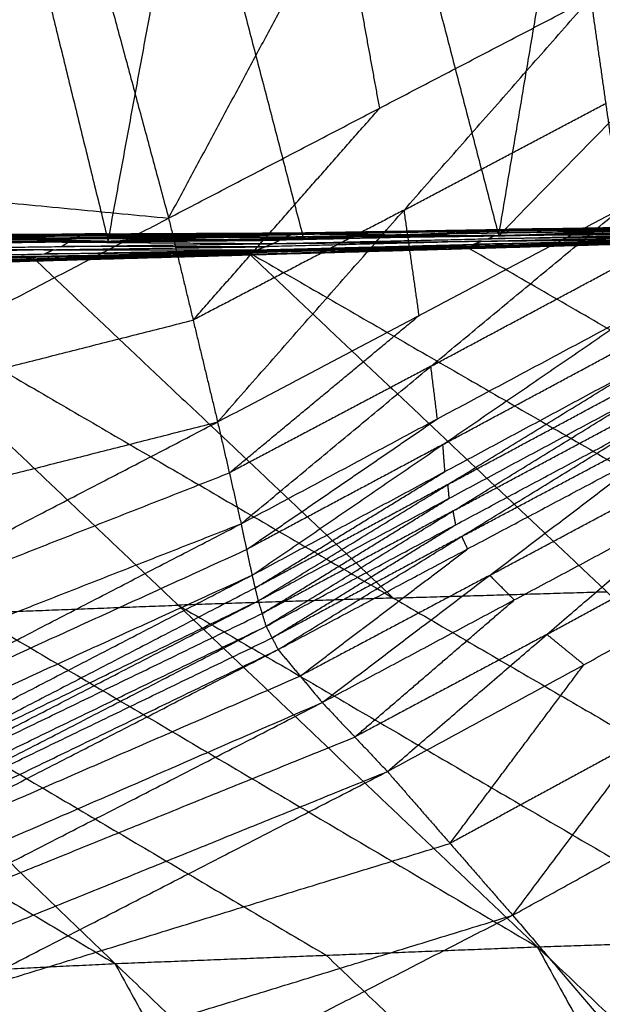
# Model space of a CAD drawing. Header units: millimetres. Extents: x -106 to 110, y -96 to 120.
# Tile 973 of 1020: x 93.44 to 94.96, y 57.9 to 60.47. Entities that reach past the tile are written whole.
import ezdxf

# ---------------------------------------------------------------- set-up
doc = ezdxf.new("R2010")
doc.units = ezdxf.units.MM
doc.header["$MEASUREMENT"] = 0
doc.layers.add('Default', color=7, linetype='Continuous', true_color=0x000000)

msp = doc.modelspace()

# ---------------------------------------------------------------- linework, layer by layer
at = {"layer": 'Default'}
for points in [[(94.6895, 59.9084, 12.0401), (94.8834, 61.0587, 11.523), (95.0773, 62.209, 11.0059)], [(93.1049, 62.1947, 9.9944), (93.3873, 61.0447, 10.7475), (93.6698, 59.8947, 11.5006)], [(93.6698, 59.8947, 11.5006), (93.8817, 61.0452, 10.997), (94.0936, 62.1957, 10.4934)], [(94.0936, 62.1957, 10.4934), (94.3916, 61.052, 11.2668), (94.6895, 59.9084, 12.0401)], [(93.8276, 59.9545, 13.6979), (94.2783, 60.7937, 13.7469), (94.729, 61.6329, 13.7958)], [(94.6895, 59.9084, 12.0401), (95.3004, 60.5336, 11.9797), (95.9112, 61.1589, 11.9192)], [(93.8817, 61.0452, 10.997), (94.0307, 60.4733, 11.3837), (94.1797, 59.9015, 11.7703)], [(91.8896, 60.14, 13.1176), (92.7156, 60.5776, 13.4341), (93.5417, 61.0152, 13.7507)], [(93.5417, 61.0152, 13.7507), (93.6846, 60.4848, 13.7243), (93.8276, 59.9545, 13.6979)], [(94.3787, 60.2417, 13.7602), (94.3285, 60.5177, 13.7536), (94.2783, 60.7937, 13.7469)], [(93.8276, 59.9545, 13.6979), (94.3787, 60.2417, 13.7602), (94.9297, 60.529, 13.8225)], [(93.9555, 59.4224, 13.6704), (94.4426, 59.9757, 13.7465), (94.9297, 60.529, 13.8225)], [(94.9297, 60.529, 13.8225), (94.9688, 60.2539, 13.8309), (95.0079, 59.9788, 13.8392)], [(94.4426, 59.9757, 13.7465), (94.7057, 60.1148, 13.7887), (94.9688, 60.2539, 13.8309)], [(93.8916, 59.6884, 13.6842), (94.1351, 59.9651, 13.7222), (94.3787, 60.2417, 13.7602)], [(91.8896, 60.14, 13.1176), (92.8586, 60.0472, 13.4078), (93.8276, 59.9545, 13.6979)], [(94.4426, 59.9757, 13.7465), (94.1671, 59.8321, 13.7153), (93.8916, 59.6884, 13.6842)], [(93.9555, 59.4224, 13.6704), (94.4817, 59.7006, 13.7548), (95.0079, 59.9788, 13.8392)], [(94.0168, 59.1566, 13.6581), (94.5123, 59.5677, 13.7486), (95.0079, 59.9788, 13.8392)], [(94.4817, 59.7006, 13.7548), (94.4621, 59.8382, 13.7506), (94.4426, 59.9757, 13.7465)], [(91.7242, 58.8565, 12.7566), (92.7759, 59.4055, 13.2273), (93.8276, 59.9545, 13.6979)], [(93.8276, 59.9545, 13.6979), (93.8916, 59.6884, 13.6842), (93.9555, 59.4224, 13.6704)], [(93.0584, 59.9107, 11.1532), (93.6085, 59.9134, 11.4463), (94.1587, 59.9162, 11.7394)], [(93.6172, 59.9126, 11.4601), (93.3421, 59.9113, 11.3136), (93.0671, 59.9099, 11.167)], [(93.0757, 59.9091, 11.1808), (93.6172, 59.9126, 11.4601), (94.1587, 59.9162, 11.7394)], [(93.0757, 59.9091, 11.1808), (93.6256, 59.9114, 11.4711), (94.1755, 59.9136, 11.7614)], [(93.6085, 59.9134, 11.4463), (93.6129, 59.913, 11.4532), (93.6172, 59.9126, 11.4601)], [(94.1464, 59.911, 11.7282), (93.8775, 59.9122, 11.5873), (93.6085, 59.9134, 11.4463)], [(93.6172, 59.9126, 11.4601), (93.8921, 59.9138, 11.6053), (94.1671, 59.9149, 11.7504)], [(94.1671, 59.9149, 11.7504), (93.8964, 59.9131, 11.6108), (93.6256, 59.9114, 11.4711)], [(93.6698, 59.8947, 11.5006), (93.9227, 59.9042, 11.631), (94.1755, 59.9136, 11.7614)], [(94.1003, 59.888, 11.697), (94.6623, 59.9007, 12), (95.2244, 59.9134, 12.303)], [(94.1342, 59.9058, 11.717), (94.694, 59.9165, 12.0187), (95.2538, 59.9273, 12.3204)], [(94.1342, 59.9058, 11.717), (94.1464, 59.911, 11.7282), (94.1587, 59.9162, 11.7394)], [(94.1342, 59.9058, 11.717), (94.6793, 59.9096, 12.01), (95.2244, 59.9134, 12.303)], [(94.7062, 59.9217, 12.0299), (94.4263, 59.9164, 11.8791), (94.1464, 59.911, 11.7282)], [(94.1587, 59.9162, 11.7394), (94.7171, 59.9256, 12.0397), (95.2755, 59.935, 12.3399)], [(94.1587, 59.9162, 11.7394), (94.7062, 59.9217, 12.0299), (95.2538, 59.9273, 12.3204)], [(94.1587, 59.9162, 11.7394), (94.1671, 59.9149, 11.7504), (94.1755, 59.9136, 11.7614)], [(94.7255, 59.9243, 12.0507), (94.4463, 59.9196, 11.9005), (94.1671, 59.9149, 11.7504)], [(94.1755, 59.9136, 11.7614), (94.7255, 59.9243, 12.0507), (95.2755, 59.935, 12.3399)], [(94.1755, 59.9136, 11.7614), (94.7333, 59.9228, 12.0601), (95.2911, 59.932, 12.3589)], [(94.1755, 59.9136, 11.7614), (94.4325, 59.911, 11.9007), (94.6895, 59.9084, 12.0401)], [(94.4325, 59.911, 11.9007), (94.5829, 59.9169, 11.9804), (94.7333, 59.9228, 12.0601)], [(94.9903, 59.9202, 12.1995), (94.7114, 59.9156, 12.0501), (94.4325, 59.911, 11.9007)], [(94.6793, 59.9096, 12.01), (94.9592, 59.915, 12.1608), (95.2391, 59.9204, 12.3117)], [(94.6895, 59.9084, 12.0401), (94.9903, 59.9202, 12.1995), (95.2911, 59.932, 12.3589)], [(94.6895, 59.9084, 12.0401), (95.2072, 59.9191, 12.3184), (95.7248, 59.9298, 12.5967)], [(94.694, 59.9165, 12.0187), (94.7001, 59.9191, 12.0243), (94.7062, 59.9217, 12.0299)], [(95.2391, 59.9204, 12.3117), (94.9666, 59.9184, 12.1652), (94.694, 59.9165, 12.0187)], [(94.7062, 59.9217, 12.0299), (94.9855, 59.9264, 12.1801), (95.2647, 59.9311, 12.3302)], [(95.2647, 59.9311, 12.3302), (94.9909, 59.9284, 12.1849), (94.7171, 59.9256, 12.0397)], [(94.7171, 59.9256, 12.0397), (94.7213, 59.925, 12.0452), (94.7255, 59.9243, 12.0507)], [(94.7255, 59.9243, 12.0507), (95.0044, 59.9289, 12.2), (95.2833, 59.9335, 12.3494)], [(95.2833, 59.9335, 12.3494), (95.0083, 59.9282, 12.2048), (94.7333, 59.9228, 12.0601)], [(92.6509, 59.8979, 10.9752), (93.1604, 59.8963, 11.2379), (93.6698, 59.8947, 11.5006)], [(92.9948, 59.8728, 11.1035), (93.5476, 59.8804, 11.4003), (94.1003, 59.888, 11.697)], [(93.5662, 59.8921, 11.4117), (93.2898, 59.8883, 11.2633), (93.0134, 59.8845, 11.1149)], [(93.0321, 59.8962, 11.1264), (93.5831, 59.901, 11.4217), (94.1342, 59.9058, 11.717)], [(93.0321, 59.8962, 11.1264), (93.5662, 59.8921, 11.4117), (94.1003, 59.888, 11.697)], [(93.5963, 59.9082, 11.4351), (93.3208, 59.9058, 11.2874), (93.0453, 59.9035, 11.1398)], [(93.0584, 59.9107, 11.1532), (93.5963, 59.9082, 11.4351), (94.1342, 59.9058, 11.717)], [(93.0757, 59.9091, 11.1808), (93.3727, 59.9019, 11.3407), (93.6698, 59.8947, 11.5006)], [(93.3727, 59.9019, 11.3407), (93.4992, 59.9066, 11.4059), (93.6256, 59.9114, 11.4711)], [(93.9227, 59.9042, 11.631), (93.6477, 59.903, 11.4858), (93.3727, 59.9019, 11.3407)], [(93.5476, 59.8804, 11.4003), (93.5569, 59.8863, 11.406), (93.5662, 59.8921, 11.4117)], [(93.5662, 59.8921, 11.4117), (93.8417, 59.8945, 11.5594), (94.1173, 59.8969, 11.707)], [(93.5831, 59.901, 11.4217), (93.5897, 59.9046, 11.4284), (93.5963, 59.9082, 11.4351)], [(94.1173, 59.8969, 11.707), (93.8502, 59.8989, 11.5644), (93.5831, 59.901, 11.4217)], [(93.5963, 59.9082, 11.4351), (93.8714, 59.9096, 11.5817), (94.1464, 59.911, 11.7282)], [(93.6698, 59.8947, 11.5006), (94.1797, 59.9015, 11.7703), (94.6895, 59.9084, 12.0401)], [(94.1797, 59.9015, 11.7703), (94.0512, 59.9028, 11.7006), (93.9227, 59.9042, 11.631)], [(93.9481, 59.8561, 11.6297), (94.5544, 59.8784, 11.9585), (95.1607, 59.9007, 12.2874)], [(93.9481, 59.8561, 11.6297), (94.5207, 59.8727, 11.9371), (95.0933, 59.8892, 12.2445)], [(94.0078, 59.8596, 11.6509), (94.5761, 59.8755, 11.9571), (95.1444, 59.8914, 12.2632)], [(94.0078, 59.8596, 11.6509), (94.5505, 59.8744, 11.9477), (95.0933, 59.8892, 12.2445)], [(94.0299, 59.8691, 11.6813), (94.5953, 59.8849, 11.9844), (95.1607, 59.9007, 12.2874)], [(94.0584, 59.8716, 11.6732), (94.6232, 59.8861, 11.9779), (95.1881, 59.9006, 12.2825)], [(94.0584, 59.8716, 11.6732), (94.6014, 59.8815, 11.9682), (95.1444, 59.8914, 12.2632)], [(94.0584, 59.8716, 11.6732), (94.0794, 59.8798, 11.6851), (94.1003, 59.888, 11.697)], [(94.6442, 59.8943, 11.9897), (94.3618, 59.8871, 11.8374), (94.0794, 59.8798, 11.6851)], [(94.1003, 59.888, 11.697), (94.1173, 59.8969, 11.707), (94.1342, 59.9058, 11.717)], [(94.1003, 59.888, 11.697), (94.6442, 59.8943, 11.9897), (95.1881, 59.9006, 12.2825)], [(94.6793, 59.9096, 12.01), (94.3983, 59.9032, 11.8585), (94.1173, 59.8969, 11.707)], [(94.4325, 59.911, 11.9007), (94.3061, 59.9063, 11.8355), (94.1797, 59.9015, 11.7703)], [(94.5505, 59.8744, 11.9477), (94.8347, 59.8823, 12.1008), (95.1189, 59.8903, 12.2539)], [(94.5544, 59.8784, 11.9585), (94.8407, 59.8867, 12.1123), (95.127, 59.895, 12.266)], [(95.1189, 59.8903, 12.2539), (94.8475, 59.8829, 12.1055), (94.5761, 59.8755, 11.9571)], [(94.6014, 59.8815, 11.9682), (94.8838, 59.8888, 12.1205), (95.1662, 59.896, 12.2728)], [(95.1662, 59.896, 12.2728), (94.8947, 59.8911, 12.1253), (94.6232, 59.8861, 11.9779)], [(94.6232, 59.8861, 11.9779), (94.6337, 59.8902, 11.9838), (94.6442, 59.8943, 11.9897)], [(94.6442, 59.8943, 11.9897), (94.9252, 59.9007, 12.1412), (95.2062, 59.907, 12.2927)], [(94.6623, 59.9007, 12), (94.6708, 59.9052, 12.005), (94.6793, 59.9096, 12.01)], [(95.2062, 59.907, 12.2927), (94.9343, 59.9039, 12.1463), (94.6623, 59.9007, 12)], [(92.8253, 59.8243, 11.0332), (93.4276, 59.8467, 11.3573), (94.0299, 59.8691, 11.6813)], [(92.915, 59.836, 11.0933), (93.4724, 59.8526, 11.3873), (94.0299, 59.8691, 11.6813)], [(92.9485, 59.8503, 11.0773), (93.5034, 59.861, 11.3752), (94.0584, 59.8716, 11.6732)], [(93.5266, 59.8722, 11.3884), (93.2491, 59.8669, 11.2394), (92.9716, 59.8616, 11.0904)], [(92.9948, 59.8728, 11.1035), (93.5266, 59.8722, 11.3884), (94.0584, 59.8716, 11.6732)], [(93.4276, 59.8467, 11.3573), (93.7083, 59.8546, 11.5064), (93.989, 59.8626, 11.6555)], [(93.4781, 59.8549, 11.3641), (93.7556, 59.8603, 11.5131), (94.0331, 59.8656, 11.6621)], [(93.5034, 59.861, 11.3752), (93.515, 59.8666, 11.3818), (93.5266, 59.8722, 11.3884)], [(94.0331, 59.8656, 11.6621), (93.7683, 59.8633, 11.5187), (93.5034, 59.861, 11.3752)], [(93.5266, 59.8722, 11.3884), (93.803, 59.876, 11.5367), (94.0794, 59.8798, 11.6851)], [(94.0794, 59.8798, 11.6851), (93.8135, 59.8801, 11.5427), (93.5476, 59.8804, 11.4003)], [(93.9481, 59.8561, 11.6297), (93.989, 59.8626, 11.6555), (94.0299, 59.8691, 11.6813)], [(94.5505, 59.8744, 11.9477), (94.2643, 59.8661, 11.794), (93.978, 59.8578, 11.6403)], [(93.989, 59.8626, 11.6555), (94.2921, 59.8737, 11.8199), (94.5953, 59.8849, 11.9844)], [(94.5544, 59.8784, 11.9585), (94.2717, 59.8705, 11.807), (93.989, 59.8626, 11.6555)], [(94.0078, 59.8596, 11.6509), (94.0331, 59.8656, 11.6621), (94.0584, 59.8716, 11.6732)], [(94.0299, 59.8691, 11.6813), (94.9718, 58.9794, 10.7989), (95.9136, 58.0898, 9.9164)], [(94.0299, 59.8691, 11.6813), (95.5412, 58.997, 11.1045), (97.0526, 58.1249, 10.5278)], [(94.6014, 59.8815, 11.9682), (94.3173, 59.8736, 11.8151), (94.0331, 59.8656, 11.6621)], [(94.5207, 59.8727, 11.9371), (94.5376, 59.8755, 11.9478), (94.5544, 59.8784, 11.9585)], [(94.5207, 59.8727, 11.9371), (94.5356, 59.8735, 11.9424), (94.5505, 59.8744, 11.9477)], [(94.5761, 59.8755, 11.9571), (94.5888, 59.8785, 11.9626), (94.6014, 59.8815, 11.9682)], [(96.1066, 59.0128, 11.4076), (95.351, 59.4488, 11.696), (94.5953, 59.8849, 11.9844)], [(92.8253, 59.8243, 11.0332), (93.3867, 59.8402, 11.3314), (93.9481, 59.8561, 11.6297)], [(92.8701, 59.8302, 11.0632), (93.1713, 59.8414, 11.2253), (93.4724, 59.8526, 11.3873)], [(92.8921, 59.8325, 11.0539), (93.45, 59.8461, 11.3524), (94.0078, 59.8596, 11.6509)], [(92.8921, 59.8325, 11.0539), (93.4201, 59.8443, 11.3418), (93.9481, 59.8561, 11.6297)], [(92.915, 59.836, 11.0933), (93.8526, 58.9442, 10.2116), (94.7902, 58.0523, 9.3298)], [(92.915, 59.836, 11.0933), (94.4143, 58.9629, 10.5049), (95.9136, 58.0898, 9.9164)], [(93.4781, 59.8549, 11.3641), (93.1992, 59.8482, 11.2148), (92.9203, 59.8414, 11.0656)], [(92.9485, 59.8503, 11.0773), (93.4781, 59.8549, 11.3641), (94.0078, 59.8596, 11.6509)], [(93.4201, 59.8443, 11.3418), (93.6991, 59.8511, 11.491), (93.978, 59.8578, 11.6403)], [(93.978, 59.8578, 11.6403), (93.714, 59.8519, 11.4963), (93.45, 59.8461, 11.3524)], [(93.45, 59.8461, 11.3524), (93.4641, 59.8505, 11.3582), (93.4781, 59.8549, 11.3641)], [(93.4724, 59.8526, 11.3873), (93.9434, 59.4077, 10.9461), (94.4143, 58.9629, 10.5049)], [(93.9481, 59.8561, 11.6297), (93.978, 59.8578, 11.6403), (94.0078, 59.8596, 11.6509)], [(94.5123, 59.5677, 13.7486), (94.7686, 59.7047, 13.797), (95.0249, 59.8418, 13.8453)], [(91.8348, 59.7949, 10.5339), (92.7612, 58.9018, 9.6536), (93.6876, 58.0087, 8.7733)], [(91.8348, 59.7949, 10.5339), (93.3125, 58.9236, 9.9319), (94.7902, 58.0523, 9.3298)], [(90.7847, 59.7383, 10.0007), (92.2361, 58.8735, 9.387), (93.6876, 58.0087, 8.7733)], [(92.7759, 59.4055, 13.2273), (93.3337, 59.547, 13.4557), (93.8916, 59.6884, 13.6842)], [(93.9861, 59.2895, 13.6643), (94.2339, 59.4951, 13.7095), (94.4817, 59.7006, 13.7548)], [(94.0168, 59.1566, 13.6581), (94.5294, 59.4307, 13.7547), (95.042, 59.7047, 13.8514)], [(94.0455, 59.0224, 13.6593), (94.5438, 59.3636, 13.7553), (95.042, 59.7047, 13.8514)], [(94.5438, 59.3636, 13.7553), (94.7956, 59.4988, 13.8091), (95.0473, 59.6341, 13.8629)], [(94.5123, 59.5677, 13.7486), (94.2492, 59.4286, 13.7065), (93.9861, 59.2895, 13.6643)], [(94.0455, 59.0224, 13.6593), (94.5491, 59.2929, 13.7668), (95.0527, 59.5634, 13.8743)], [(94.0614, 58.9553, 13.6621), (94.557, 59.2594, 13.7682), (95.0527, 59.5634, 13.8743)], [(94.5294, 59.4307, 13.7547), (94.5209, 59.4992, 13.7517), (94.5123, 59.5677, 13.7486)], [(94.557, 59.2594, 13.7682), (94.8065, 59.3934, 13.8251), (95.0559, 59.5273, 13.8819)], [(94.0614, 58.9553, 13.6621), (94.5603, 59.2233, 13.7758), (95.0592, 59.4912, 13.8895)], [(94.082, 58.8892, 13.6662), (94.5706, 59.1902, 13.7778), (95.0592, 59.4912, 13.8895)], [(94.5706, 59.1902, 13.7778), (94.8183, 59.3227, 13.8374), (95.0659, 59.4551, 13.8969)], [(94.0311, 59.0895, 13.6587), (94.2803, 59.2601, 13.7067), (94.5294, 59.4307, 13.7547)], [(91.6657, 58.2336, 12.584), (92.8106, 58.828, 13.1272), (93.9555, 59.4224, 13.6704)], [(91.7242, 58.8565, 12.7566), (92.8399, 59.1395, 13.2135), (93.9555, 59.4224, 13.6704)], [(93.9555, 59.4224, 13.6704), (93.9861, 59.2895, 13.6643), (94.0168, 59.1566, 13.6581)], [(94.082, 58.8892, 13.6662), (94.5773, 59.1541, 13.7852), (95.0727, 59.419, 13.9043)], [(94.1135, 58.8284, 13.67), (94.5931, 59.1237, 13.7872), (95.0727, 59.419, 13.9043)], [(94.5931, 59.1237, 13.7872), (94.8406, 59.2551, 13.8476), (95.088, 59.3865, 13.9081)], [(94.5438, 59.3636, 13.7553), (94.2875, 59.2266, 13.707), (94.0311, 59.0895, 13.6587)], [(94.1135, 58.8284, 13.67), (94.6084, 59.0912, 13.7909), (95.1033, 59.3541, 13.9119)], [(94.2287, 58.6902, 13.6781), (94.666, 59.0221, 13.795), (95.1033, 59.3541, 13.9119)], [(94.5491, 59.2929, 13.7668), (94.5464, 59.3283, 13.7611), (94.5438, 59.3636, 13.7553)], [(92.8106, 58.828, 13.1272), (93.3984, 59.0588, 13.3957), (93.9861, 59.2895, 13.6643)], [(94.0534, 58.9889, 13.6607), (94.3013, 59.1409, 13.7138), (94.5491, 59.2929, 13.7668)], [(94.666, 59.0221, 13.795), (94.9167, 59.156, 13.8519), (95.1674, 59.2899, 13.9089)], [(94.557, 59.2594, 13.7682), (94.3052, 59.1241, 13.7145), (94.0534, 58.9889, 13.6607)], [(94.5603, 59.2233, 13.7758), (94.5587, 59.2413, 13.772), (94.557, 59.2594, 13.7682)], [(94.0717, 58.9223, 13.6641), (94.316, 59.0728, 13.72), (94.5603, 59.2233, 13.7758)], [(94.2287, 58.6902, 13.6781), (94.7301, 58.9579, 13.792), (95.2316, 59.2257, 13.9059)], [(94.3989, 58.5099, 13.6896), (94.8152, 58.8678, 13.7978), (95.2316, 59.2257, 13.9059)], [(94.5706, 59.1902, 13.7778), (94.3211, 59.0562, 13.721), (94.0717, 58.9223, 13.6641)], [(94.5773, 59.1541, 13.7852), (94.574, 59.1722, 13.7815), (94.5706, 59.1902, 13.7778)], [(91.644, 57.9274, 12.5023), (92.8304, 58.542, 13.0802), (94.0168, 59.1566, 13.6581)], [(91.6657, 58.2336, 12.584), (92.8413, 58.6951, 13.1211), (94.0168, 59.1566, 13.6581)], [(94.0168, 59.1566, 13.6581), (94.0311, 59.0895, 13.6587), (94.0455, 59.0224, 13.6593)], [(94.0978, 58.8588, 13.6681), (94.3376, 59.0064, 13.7267), (94.5773, 59.1541, 13.7852)], [(94.8152, 58.8678, 13.7978), (95.0717, 59.0073, 13.8479), (95.3282, 59.1468, 13.898)], [(94.5931, 59.1237, 13.7872), (94.3454, 58.9912, 13.7276), (94.0978, 58.8588, 13.6681)], [(94.6084, 59.0912, 13.7909), (94.6008, 59.1074, 13.7891), (94.5931, 59.1237, 13.7872)], [(92.8304, 58.542, 13.0802), (93.4308, 58.8158, 13.3694), (94.0311, 59.0895, 13.6587)], [(94.1711, 58.7593, 13.6741), (94.3898, 58.9252, 13.7325), (94.6084, 59.0912, 13.7909)], [(89.963, 59.0692, 12.0172), (92.0598, 54.636, 12.0172), (94.1566, 50.2028, 12.0172)], [(94.3989, 58.5099, 13.6896), (94.9119, 58.7889, 13.7899), (95.4249, 59.0679, 13.8901)], [(94.7259, 58.1349, 13.7169), (95.0754, 58.6014, 13.8035), (95.4249, 59.0679, 13.8901)], [(91.6351, 57.7757, 12.4628), (92.8403, 58.3991, 13.0611), (94.0455, 59.0224, 13.6593)], [(91.644, 57.9274, 12.5023), (92.8447, 58.4749, 13.0808), (94.0455, 59.0224, 13.6593)], [(94.0455, 59.0224, 13.6593), (94.0534, 58.9889, 13.6607), (94.0614, 58.9553, 13.6621)], [(94.666, 59.0221, 13.795), (94.4186, 58.8907, 13.7345), (94.1711, 58.7593, 13.6741)], [(94.7301, 58.9579, 13.792), (94.6981, 58.99, 13.7935), (94.666, 59.0221, 13.795)], [(94.0534, 58.9889, 13.6607), (93.4508, 58.6772, 13.3616), (92.8482, 58.3655, 13.0625)], [(94.4143, 58.9629, 10.5049), (94.1335, 58.9535, 10.3582), (93.8526, 58.9442, 10.2116)], [(94.4143, 58.9629, 10.5049), (94.693, 58.9712, 10.6519), (94.9718, 58.9794, 10.7989)], [(91.6351, 57.7757, 12.4628), (92.8482, 58.3655, 13.0625), (94.0614, 58.9553, 13.6621)], [(91.6646, 57.7172, 12.4626), (92.863, 58.3363, 13.0624), (94.0614, 58.9553, 13.6621)], [(93.3125, 58.9236, 9.9319), (93.5826, 58.9339, 10.0717), (93.8526, 58.9442, 10.2116)], [(93.8526, 58.9442, 10.2116), (94.6023, 58.5076, 9.9173), (95.3519, 58.071, 9.6231)], [(94.0614, 58.9553, 13.6621), (94.0717, 58.9223, 13.6641), (94.082, 58.8892, 13.6662)], [(94.3138, 58.6, 13.6839), (94.522, 58.779, 13.7379), (94.7301, 58.9579, 13.792)], [(92.863, 58.3363, 13.0624), (93.4673, 58.6293, 13.3633), (94.0717, 58.9223, 13.6641)], [(91.6646, 57.7172, 12.4626), (92.8733, 58.3032, 13.0644), (94.082, 58.8892, 13.6662)], [(91.6941, 57.6587, 12.4625), (92.888, 58.274, 13.0643), (94.082, 58.8892, 13.6662)], [(92.7612, 58.9018, 9.6536), (93.5, 58.4661, 9.3526), (94.2389, 58.0305, 9.0516)], [(94.082, 58.8892, 13.6662), (94.0978, 58.8588, 13.6681), (94.1135, 58.8284, 13.67)], [(92.888, 58.274, 13.0643), (93.4929, 58.5664, 13.3662), (94.0978, 58.8588, 13.6681)], [(94.8152, 58.8678, 13.7978), (94.5645, 58.7339, 13.7408), (94.3138, 58.6, 13.6839)], [(94.9119, 58.7889, 13.7899), (94.8636, 58.8283, 13.7938), (94.8152, 58.8678, 13.7978)], [(91.6941, 57.6587, 12.4625), (92.9038, 58.2435, 13.0663), (94.1135, 58.8284, 13.67)], [(91.7237, 57.6007, 12.4626), (92.9186, 58.2145, 13.0663), (94.1135, 58.8284, 13.67)], [(94.1135, 58.8284, 13.67), (94.1711, 58.7593, 13.6741), (94.2287, 58.6902, 13.6781)], [(94.5624, 58.3224, 13.7032), (94.7371, 58.5556, 13.7466), (94.9119, 58.7889, 13.7899)], [(92.9186, 58.2145, 13.0663), (93.5449, 58.4869, 13.3702), (94.1711, 58.7593, 13.6741)], [(94.7259, 58.1349, 13.7169), (95.2587, 58.429, 13.7966), (95.7916, 58.7231, 13.8763)], [(91.7237, 57.6007, 12.4626), (92.9762, 58.1454, 13.0703), (94.2287, 58.6902, 13.6781)], [(91.9157, 57.5034, 12.528), (93.0722, 58.0968, 13.103), (94.2287, 58.6902, 13.6781)], [(94.2287, 58.6902, 13.6781), (94.3138, 58.6, 13.6839), (94.3989, 58.5099, 13.6896)], [(95.0754, 58.6014, 13.8035), (94.8189, 58.4619, 13.7534), (94.5624, 58.3224, 13.7032)], [(93.0722, 58.0968, 13.103), (93.693, 58.3484, 13.3934), (94.3138, 58.6, 13.6839)], [(91.9157, 57.5034, 12.528), (93.1573, 58.0066, 13.1088), (94.3989, 58.5099, 13.6896)], [(92.0971, 57.3272, 12.5704), (93.248, 57.9185, 13.13), (94.3989, 58.5099, 13.6896)], [(94.3989, 58.5099, 13.6896), (94.5624, 58.3224, 13.7032), (94.7259, 58.1349, 13.7169)], [(93.248, 57.9185, 13.13), (93.9052, 58.1205, 13.4166), (94.5624, 58.3224, 13.7032)], [(92.0971, 57.3272, 12.5704), (93.4115, 57.731, 13.1436), (94.7259, 58.1349, 13.7169)], [(92.5871, 57.037, 12.7283), (93.6565, 57.586, 13.2226), (94.7259, 58.1349, 13.7169)], [(94.7259, 58.1349, 13.7169), (95.0502, 57.7544, 13.7456), (95.3744, 57.3739, 13.7744)], [(94.7902, 58.0523, 9.3298), (95.3519, 58.071, 9.6231), (95.9136, 58.0898, 9.9164)], [(93.6876, 58.0087, 8.7733), (94.2389, 58.0305, 9.0516), (94.7902, 58.0523, 9.3298)], [(94.7902, 58.0523, 9.3298), (95.4303, 56.8932, 8.7676), (96.0703, 55.7342, 8.2054)], [(94.7902, 58.0523, 9.3298), (95.9956, 56.9093, 9.063), (97.201, 55.7664, 8.7962)], [(95.4303, 56.8932, 8.7676), (94.8346, 57.4619, 8.9096), (94.2389, 58.0305, 9.0516)], [(92.6029, 57.9549, 8.2477), (93.1452, 57.9818, 8.5105), (93.6876, 58.0087, 8.7733)], [(93.6876, 58.0087, 8.7733), (94.3194, 56.8541, 8.2104), (94.9512, 55.6995, 7.6474)], [(93.6876, 58.0087, 8.7733), (94.8789, 56.8715, 8.4894), (96.0703, 55.7342, 8.2054)], [(94.3194, 56.8541, 8.2104), (93.7323, 57.418, 8.3604), (93.1452, 57.9818, 8.5105)], [(92.6029, 57.9549, 8.2477), (93.2229, 56.8082, 7.6862), (93.843, 55.6615, 7.1248)], [(92.6029, 57.9549, 8.2477), (93.7771, 56.8272, 7.9475), (94.9512, 55.6995, 7.6474)]]:
    msp.add_open_spline(points, degree=2, dxfattribs=at)

doc.saveas('drawing.dxf')
